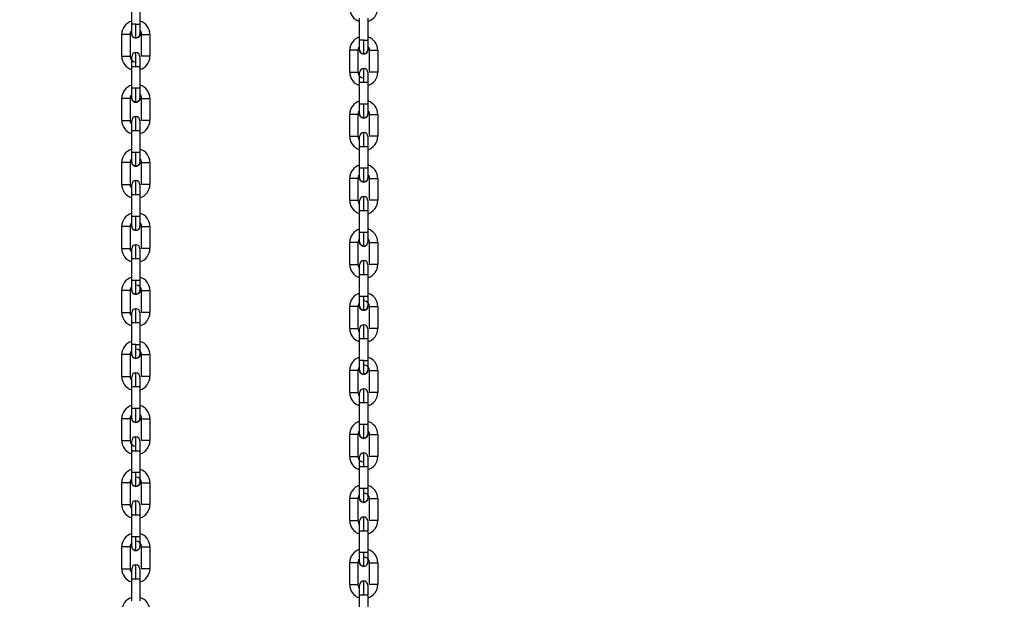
# Model space of a CAD drawing. Header units: inches. Extents: x 170 to 288, y 234 to 248.
# Tile 436 of 480: x 260.244 to 260.869, y 241.704 to 242.072. Entities that reach past the tile are written whole.
import ezdxf

# ---------------------------------------------------------------- set-up
doc = ezdxf.new("R2010")
doc.units = ezdxf.units.IN
doc.header["$LTSCALE"] = 0.25
doc.header["$MEASUREMENT"] = 0
doc.layers.add('ANNOTATIONS', color=1, linetype='Continuous')
doc.layers.add('STANDARD Z GUIDE MOTOR RH', color=7, linetype='Continuous')
doc.styles.add('ARIAL', font='arial.ttf', dxfattribs={"height": 0.09375})
doc.dimstyles.new('STANDARD$0', dxfattribs={"dimtxt": 0.09375, "dimasz": 0.09375, "dimexe": 0.03125, "dimexo": 0.046875, "dimgap": 0.09, "dimtad": 0, "dimtih": 1, "dimtoh": 1, "dimdec": 4, "dimzin": 0, "dimdsep": 46, "dimtxsty": 'ARIAL', "dimcen": 0.09, "dimadec": 0, "dimazin": 0, "dimtfac": 1, "dimtdec": 4, "dimtofl": 0, "dimtmove": 0, "dimatfit": 1, "dimfxl": 1, "dimtolj": 1, "dimtzin": 0, "dimarcsym": 0})

# ---------------------------------------------------------------- blocks, each defined once
blk = doc.blocks.new('*D44')
at = {"layer": 'ANNOTATIONS', "color": 0, "lineweight": -2, "transparency": 16777216}
for p, q in [((259.66628, 244.17528), (261.38122, 244.17528)), ((261.34997, 244.08153), (261.34997, 242.39055)), ((261.34997, 240.2647), (261.34997, 241.95569)), ((260.07253, 240.17095), (261.38122, 240.17095))]:
    blk.add_line(p, q, dxfattribs=at)
at = {"layer": 'ANNOTATIONS', "color": 0, "transparency": 16777216}
for points in [[(261.33434, 244.08153), (261.36559, 244.08153), (261.34997, 244.17528)], [(261.33434, 240.2647), (261.36559, 240.2647), (261.34997, 240.17095)]]:
    blk.add_solid(points, dxfattribs=at)
at = {"layer": 'defpoints', "color": 0, "transparency": 16777216}
for p in [(259.6194, 244.17528), (261.34997, 244.17528), (260.02565, 240.17095)]:
    blk.add_point(p, dxfattribs=at)
at = {"layer": 'ANNOTATIONS', "color": 0, "transparency": 16777216, "insert": (261.34997, 242.17312), "char_height": 0.09375, "attachment_point": 5, "style": 'ARIAL'}
blk.add_mtext('\\A1;OPENING \\PHEIGHT', dxfattribs=at)

msp = doc.modelspace()

# ---------------------------------------------------------------- linework, layer by layer
at = {"layer": 'STANDARD Z GUIDE MOTOR RH'}
for p, q in [((260.31516, 242.0695), (260.31516, 242.08341)), ((260.32041, 242.08341), (260.32041, 242.0695)), ((260.45975, 242.0594), (260.45975, 242.07331)), ((260.465, 242.07331), (260.465, 242.0594)), ((260.31779, 242.0695), (260.31516, 242.0695)), ((260.30886, 242.04917), (260.30886, 242.06308)), ((260.31411, 242.06308), (260.31411, 242.04917)), ((260.32146, 242.04917), (260.32146, 242.06308)), ((260.32671, 242.06308), (260.32671, 242.04917)), ((260.46238, 242.0594), (260.45975, 242.0594)), ((260.32671, 242.04917), (260.32146, 242.04917)), ((260.45345, 242.03907), (260.45345, 242.05298)), ((260.4587, 242.05298), (260.4587, 242.03907)), ((260.46605, 242.03907), (260.46605, 242.05298)), ((260.4713, 242.05298), (260.4713, 242.03907)), ((260.31516, 242.02884), (260.31516, 242.04275)), ((260.31516, 242.04275), (260.31779, 242.04275)), ((260.32041, 242.04275), (260.32041, 242.02884)), ((260.4713, 242.03907), (260.46605, 242.03907)), ((260.32041, 242.02884), (260.31516, 242.02884)), ((260.45975, 242.01873), (260.45975, 242.03265)), ((260.45975, 242.03265), (260.46238, 242.03265)), ((260.465, 242.03265), (260.465, 242.01873)), ((260.30886, 242.00851), (260.30886, 242.02242)), ((260.31411, 242.02242), (260.31411, 242.00851)), ((260.32146, 242.00851), (260.32146, 242.02242)), ((260.32671, 242.02242), (260.32671, 242.00851)), ((260.465, 242.01873), (260.45975, 242.01873)), ((260.45345, 241.9984), (260.45345, 242.01231)), ((260.4587, 242.01231), (260.4587, 241.9984)), ((260.46605, 241.9984), (260.46605, 242.01231)), ((260.4713, 242.01231), (260.4713, 241.9984)), ((260.30886, 242.00851), (260.31411, 242.00851)), ((260.31516, 241.98818), (260.31516, 242.00209)), ((260.31516, 242.00209), (260.31964, 242.00209)), ((260.32041, 242.00209), (260.32041, 241.98818)), ((260.45345, 241.9984), (260.4587, 241.9984)), ((260.45975, 241.97807), (260.45975, 241.99198)), ((260.45975, 241.99198), (260.46423, 241.99198)), ((260.465, 241.99198), (260.465, 241.97807)), ((260.31879, 241.98818), (260.31516, 241.98818)), ((260.30886, 241.96785), (260.30886, 241.98176)), ((260.31411, 241.98176), (260.31411, 241.96785)), ((260.32146, 241.96785), (260.32146, 241.98176)), ((260.32146, 241.98176), (260.32671, 241.98176)), ((260.32671, 241.98176), (260.32671, 241.96785)), ((260.46338, 241.97807), (260.45975, 241.97807)), ((260.31516, 241.96533), (260.31516, 241.9676)), ((260.45345, 241.95774), (260.45345, 241.97165)), ((260.4587, 241.97165), (260.4587, 241.95774)), ((260.46605, 241.95774), (260.46605, 241.97165)), ((260.46605, 241.97165), (260.4713, 241.97165)), ((260.4713, 241.97165), (260.4713, 241.95774)), ((260.31516, 241.94752), (260.31516, 241.96143)), ((260.32041, 241.96143), (260.32041, 241.94752)), ((260.45975, 241.95523), (260.45975, 241.95749)), ((260.32041, 241.94752), (260.31516, 241.94752)), ((260.45975, 241.93741), (260.45975, 241.95132)), ((260.465, 241.95132), (260.465, 241.93741)), ((260.30886, 241.92719), (260.30886, 241.9411)), ((260.31411, 241.9411), (260.30886, 241.9411)), ((260.31411, 241.9411), (260.31411, 241.92719)), ((260.32146, 241.92719), (260.32146, 241.9411)), ((260.32671, 241.9411), (260.32671, 241.92719)), ((260.465, 241.93741), (260.45975, 241.93741)), ((260.45345, 241.91708), (260.45345, 241.93099)), ((260.4587, 241.93099), (260.45345, 241.93099)), ((260.4587, 241.93099), (260.4587, 241.91708)), ((260.46605, 241.91708), (260.46605, 241.93099)), ((260.4713, 241.93099), (260.4713, 241.91708)), ((260.31516, 241.92313), (260.31516, 241.92647)), ((260.31516, 241.90686), (260.31516, 241.92077)), ((260.31516, 241.92077), (260.31879, 241.92077)), ((260.32041, 241.92077), (260.32041, 241.90686)), ((260.45975, 241.91302), (260.45975, 241.91636)), ((260.45975, 241.89675), (260.45975, 241.91066)), ((260.45975, 241.91066), (260.46338, 241.91066)), ((260.465, 241.91066), (260.465, 241.89675)), ((260.31778, 241.90686), (260.31516, 241.90686)), ((260.30886, 241.88653), (260.30886, 241.90044)), ((260.31411, 241.90044), (260.31411, 241.88653)), ((260.32146, 241.88653), (260.32146, 241.90044)), ((260.32671, 241.90044), (260.32671, 241.88653)), ((260.46238, 241.89675), (260.45975, 241.89675)), ((260.45345, 241.87642), (260.45345, 241.89033)), ((260.4587, 241.89033), (260.4587, 241.87642)), ((260.46605, 241.87642), (260.46605, 241.89033)), ((260.4713, 241.89033), (260.4713, 241.87642)), ((260.31516, 241.8662), (260.31516, 241.88011)), ((260.31516, 241.88011), (260.32041, 241.88011)), ((260.32041, 241.88011), (260.32041, 241.8662)), ((260.45975, 241.85609), (260.45975, 241.87)), ((260.45975, 241.87), (260.465, 241.87)), ((260.465, 241.87), (260.465, 241.85609)), ((260.31778, 241.8662), (260.31516, 241.8662)), ((260.30886, 241.84587), (260.30886, 241.85978)), ((260.31411, 241.85978), (260.31411, 241.84587)), ((260.32146, 241.84587), (260.32146, 241.85978)), ((260.32671, 241.85978), (260.32671, 241.84587)), ((260.46237, 241.85609), (260.45975, 241.85609)), ((260.45345, 241.83576), (260.45345, 241.84967)), ((260.4587, 241.84967), (260.4587, 241.83576)), ((260.46605, 241.83576), (260.46605, 241.84967)), ((260.4713, 241.84967), (260.4713, 241.83576)), ((260.32671, 241.84587), (260.32146, 241.84587)), ((260.31516, 241.82553), (260.31516, 241.83945)), ((260.31516, 241.83945), (260.31778, 241.83945)), ((260.32041, 241.83945), (260.32041, 241.82553)), ((260.4713, 241.83576), (260.46605, 241.83576)), ((260.45975, 241.81543), (260.45975, 241.82934)), ((260.45975, 241.82934), (260.46237, 241.82934)), ((260.465, 241.82934), (260.465, 241.81543)), ((260.32041, 241.82553), (260.31516, 241.82553)), ((260.30886, 241.8052), (260.30886, 241.81911)), ((260.31411, 241.81911), (260.31411, 241.8052)), ((260.32146, 241.8052), (260.32146, 241.81911)), ((260.32671, 241.81911), (260.32671, 241.8052)), ((260.465, 241.81543), (260.45975, 241.81543)), ((260.30886, 241.8052), (260.31411, 241.8052)), ((260.45345, 241.7951), (260.45345, 241.80901)), ((260.4587, 241.80901), (260.4587, 241.7951)), ((260.46605, 241.7951), (260.46605, 241.80901)), ((260.4713, 241.80901), (260.4713, 241.7951)), ((260.31516, 241.78487), (260.31516, 241.79878)), ((260.31516, 241.79878), (260.32021, 241.79878)), ((260.32041, 241.79878), (260.32041, 241.78487)), ((260.45345, 241.7951), (260.4587, 241.7951)), ((260.45975, 241.77477), (260.45975, 241.78868)), ((260.45975, 241.78868), (260.4648, 241.78868)), ((260.465, 241.78868), (260.465, 241.77477)), ((260.31879, 241.78487), (260.31516, 241.78487)), ((260.30886, 241.76454), (260.30886, 241.77845)), ((260.31411, 241.77845), (260.31411, 241.76454)), ((260.32146, 241.76454), (260.32146, 241.77845)), ((260.32146, 241.77845), (260.32671, 241.77845)), ((260.32671, 241.77845), (260.3267, 241.76454)), ((260.46338, 241.77477), (260.45975, 241.77477)), ((260.45345, 241.75444), (260.45345, 241.76835)), ((260.4587, 241.76835), (260.4587, 241.75444)), ((260.46605, 241.75444), (260.46605, 241.76835)), ((260.46605, 241.76835), (260.4713, 241.76835)), ((260.4713, 241.76835), (260.4713, 241.75444)), ((260.31516, 241.76203), (260.31516, 241.76429)), ((260.31516, 241.74421), (260.31516, 241.75812)), ((260.31516, 241.75812), (260.32041, 241.75812)), ((260.32041, 241.75812), (260.32041, 241.74421)), ((260.45975, 241.75192), (260.45975, 241.75418)), ((260.45975, 241.7341), (260.45975, 241.74802)), ((260.45975, 241.74802), (260.465, 241.74802)), ((260.465, 241.74802), (260.465, 241.7341)), ((260.32041, 241.74421), (260.31516, 241.74421)), ((260.30886, 241.72388), (260.30886, 241.73779)), ((260.31411, 241.73779), (260.30886, 241.73779)), ((260.31411, 241.73779), (260.31411, 241.72388)), ((260.32145, 241.72388), (260.32145, 241.73779)), ((260.3267, 241.73779), (260.3267, 241.72388)), ((260.465, 241.7341), (260.45975, 241.7341)), ((260.45345, 241.71377), (260.45345, 241.72768)), ((260.4587, 241.72768), (260.45345, 241.72768)), ((260.4587, 241.72768), (260.4587, 241.71377)), ((260.46605, 241.71377), (260.46605, 241.72768)), ((260.4713, 241.72768), (260.4713, 241.71377)), ((260.31516, 241.70355), (260.31516, 241.71746)), ((260.31516, 241.71746), (260.31878, 241.71746)), ((260.3204, 241.71746), (260.3204, 241.70355)), ((260.45975, 241.69344), (260.45975, 241.70735)), ((260.45975, 241.70735), (260.46338, 241.70735)), ((260.465, 241.70735), (260.465, 241.69344))]:
    msp.add_line(p, q, dxfattribs=at)
at = {"layer": 'STANDARD Z GUIDE MOTOR RH', "flags": 128}
for points in [[(260.31516, 242.06334), (260.31516, 242.06437), (260.31516, 242.06514), (260.31516, 242.0683), (260.31516, 242.0695)], [(260.31779, 242.06071), (260.31779, 242.06219), (260.31779, 242.06329), (260.31779, 242.06614), (260.31779, 242.06779), (260.31779, 242.0695)], [(260.32041, 242.0695), (260.32041, 242.0683), (260.32041, 242.06514), (260.32041, 242.06437), (260.32041, 242.06334)], [(260.31411, 242.06308), (260.31391, 242.06308), (260.30886, 242.06308)], [(260.31779, 242.06071), (260.31678, 242.06091), (260.31593, 242.06148), (260.31536, 242.06233), (260.31516, 242.06334)], [(260.32041, 242.06334), (260.32021, 242.06233), (260.31964, 242.06148), (260.31879, 242.06091), (260.31779, 242.06071)], [(260.32146, 242.06308), (260.32308, 242.06308), (260.32409, 242.06308), (260.32671, 242.06308)], [(260.45975, 242.05323), (260.45975, 242.05427), (260.45975, 242.05503), (260.45975, 242.05819), (260.45975, 242.0594)], [(260.46238, 242.0506), (260.46238, 242.05209), (260.46238, 242.05318), (260.46238, 242.05603), (260.46238, 242.05768), (260.46238, 242.0594)], [(260.465, 242.0594), (260.465, 242.05819), (260.465, 242.05503), (260.465, 242.05427), (260.465, 242.05323)], [(260.30886, 242.04917), (260.31249, 242.04917), (260.31334, 242.04917), (260.31411, 242.04917)], [(260.31516, 242.04275), (260.31516, 242.04511), (260.31516, 242.04618), (260.31516, 242.04892)], [(260.31779, 242.04275), (260.31779, 242.04447), (260.31779, 242.04612), (260.31779, 242.04764), (260.31779, 242.05088), (260.31779, 242.05138), (260.31779, 242.05155)], [(260.32041, 242.04892), (260.32041, 242.04618), (260.32041, 242.04511)], [(260.4587, 242.05298), (260.4585, 242.05298), (260.45345, 242.05298)], [(260.46238, 242.0506), (260.46137, 242.0508), (260.46052, 242.05137), (260.45995, 242.05222), (260.45975, 242.05323)], [(260.465, 242.05323), (260.4648, 242.05222), (260.46423, 242.05137), (260.46338, 242.0508), (260.46238, 242.0506)], [(260.46605, 242.05298), (260.46767, 242.05298), (260.46868, 242.05298), (260.4713, 242.05298)], [(260.31779, 242.04275), (260.31879, 242.04275), (260.32041, 242.04275)], [(260.32041, 242.04511), (260.32041, 242.04275)], [(260.46238, 242.03265), (260.46238, 242.03436), (260.46238, 242.03601), (260.46238, 242.03753), (260.46238, 242.04077), (260.46238, 242.04127), (260.46238, 242.04144)], [(260.45345, 242.03907), (260.45708, 242.03907), (260.45793, 242.03907), (260.4587, 242.03907)], [(260.45975, 242.03265), (260.45975, 242.03501), (260.45975, 242.03607), (260.45975, 242.03881)], [(260.465, 242.03881), (260.465, 242.03607)], [(260.465, 242.03607), (260.465, 242.03501)], [(260.465, 242.03501), (260.465, 242.03265)], [(260.31516, 242.02267), (260.31516, 242.02542), (260.31516, 242.02648), (260.31516, 242.02884)], [(260.31779, 242.02005), (260.31779, 242.02022), (260.31779, 242.02072), (260.31779, 242.02396), (260.31779, 242.02548), (260.31779, 242.02713), (260.31779, 242.02884)], [(260.32041, 242.02884), (260.32041, 242.02764), (260.32041, 242.02648), (260.32041, 242.02314), (260.32041, 242.02279), (260.32041, 242.02267)], [(260.46238, 242.03265), (260.46338, 242.03265), (260.465, 242.03265)], [(260.31779, 242.02005), (260.31678, 242.02025), (260.31593, 242.02082), (260.31536, 242.02167), (260.31516, 242.02267)], [(260.32041, 242.02267), (260.32021, 242.02167), (260.31964, 242.02082), (260.31879, 242.02025), (260.31779, 242.02005)], [(260.31411, 242.02242), (260.31149, 242.02242), (260.31048, 242.02242), (260.30886, 242.02242)], [(260.32146, 242.02242), (260.32594, 242.02242), (260.32651, 242.02242), (260.32671, 242.02242)], [(260.45975, 242.01257), (260.45975, 242.01531), (260.45975, 242.01637), (260.45975, 242.01873)], [(260.46238, 242.00994), (260.46238, 242.01011), (260.46238, 242.01061), (260.46238, 242.01385), (260.46238, 242.01537), (260.46238, 242.01702), (260.46238, 242.01873)], [(260.465, 242.01873), (260.465, 242.01753), (260.465, 242.01637), (260.465, 242.01304), (260.465, 242.01269), (260.465, 242.01257)], [(260.31779, 242.00209), (260.31779, 242.00381), (260.31779, 242.00546), (260.31779, 242.00831), (260.31779, 242.0094), (260.31779, 242.01088)], [(260.4587, 242.01231), (260.45608, 242.01231), (260.45507, 242.01231), (260.45345, 242.01231)], [(260.46238, 242.00994), (260.46137, 242.01014), (260.46052, 242.01071), (260.45995, 242.01156), (260.45975, 242.01257)], [(260.465, 242.01257), (260.4648, 242.01156), (260.46423, 242.01071), (260.46338, 242.01014), (260.46238, 242.00994)], [(260.46605, 242.01231), (260.47053, 242.01231), (260.4711, 242.01231), (260.4713, 242.01231)], [(260.31516, 242.00209), (260.31516, 242.00329), (260.31516, 242.00645), (260.31516, 242.00722), (260.31516, 242.00826)], [(260.32041, 242.00826), (260.32041, 242.00779), (260.32041, 242.00722), (260.32041, 242.00445)], [(260.32041, 242.00779), (260.32041, 242.00722)], [(260.32041, 242.00445), (260.32041, 242.00329), (260.32041, 242.00209)], [(260.32671, 242.00851), (260.32509, 242.00851), (260.32409, 242.00851), (260.32146, 242.00851)], [(260.31964, 242.00209), (260.32021, 242.00209), (260.32041, 242.00209)], [(260.45975, 241.99198), (260.45975, 241.99319), (260.45975, 241.99635), (260.45975, 241.99711), (260.45975, 241.99815)], [(260.46238, 241.99198), (260.46238, 241.9937), (260.46238, 241.99535), (260.46238, 241.9982), (260.46238, 241.99929), (260.46238, 242.00078)], [(260.465, 241.99815), (260.465, 241.99768), (260.465, 241.99711), (260.465, 241.99434)], [(260.465, 241.99768), (260.465, 241.99711)], [(260.4713, 241.9984), (260.46968, 241.9984), (260.46868, 241.9984), (260.46605, 241.9984)], [(260.46423, 241.99198), (260.4648, 241.99198), (260.465, 241.99198)], [(260.465, 241.99434), (260.465, 241.99319)], [(260.465, 241.99319), (260.465, 241.99198)], [(260.31516, 241.98201), (260.31516, 241.98382), (260.31516, 241.98475), (260.31516, 241.98698), (260.31516, 241.98818)], [(260.31779, 241.97939), (260.31779, 241.98196), (260.31779, 241.9833), (260.31779, 241.98482), (260.31779, 241.98647), (260.31779, 241.98818)], [(260.32041, 241.98818), (260.31964, 241.98818), (260.31879, 241.98818)], [(260.32041, 241.98818), (260.32041, 241.98475), (260.32041, 241.98382), (260.32041, 241.98201)], [(260.31411, 241.98176), (260.31391, 241.98176), (260.31334, 241.98176), (260.30886, 241.98176)], [(260.31779, 241.97939), (260.31678, 241.97959), (260.31593, 241.98016), (260.31536, 241.98101), (260.31516, 241.98201)], [(260.32041, 241.98201), (260.32021, 241.98101), (260.31964, 241.98016), (260.31879, 241.97959), (260.31779, 241.97939)], [(260.45975, 241.97191), (260.45975, 241.97371), (260.45975, 241.97465), (260.45975, 241.97687), (260.45975, 241.97807)], [(260.46238, 241.96928), (260.46238, 241.97186), (260.46238, 241.97319), (260.46238, 241.97471), (260.46238, 241.97636), (260.46238, 241.97807)], [(260.465, 241.97807), (260.46423, 241.97807), (260.46338, 241.97807)], [(260.465, 241.97807), (260.465, 241.97465), (260.465, 241.97371), (260.465, 241.97191)], [(260.30886, 241.96785), (260.31149, 241.96785), (260.31249, 241.96785), (260.31411, 241.96785)], [(260.31778, 241.96143), (260.31778, 241.96315), (260.31778, 241.96479), (260.31778, 241.96631), (260.31778, 241.96765), (260.31778, 241.97022)], [(260.32041, 241.9676), (260.32041, 241.96579), (260.32041, 241.96486), (260.32041, 241.96263), (260.32041, 241.96143)], [(260.32671, 241.96785), (260.32651, 241.96785), (260.32146, 241.96785)], [(260.4587, 241.97165), (260.4585, 241.97165), (260.45793, 241.97165), (260.45345, 241.97165)], [(260.46238, 241.96928), (260.46137, 241.96948), (260.46052, 241.97005), (260.45995, 241.9709), (260.45975, 241.97191)], [(260.465, 241.97191), (260.4648, 241.9709), (260.46423, 241.97005), (260.46338, 241.96948), (260.46238, 241.96928)], [(260.31516, 241.96143), (260.31516, 241.96486), (260.31516, 241.96579)], [(260.31516, 241.96143), (260.31536, 241.96143), (260.31593, 241.96143), (260.31678, 241.96143), (260.32041, 241.96143)], [(260.46238, 241.95132), (260.46238, 241.95304), (260.46238, 241.95469), (260.46238, 241.95621), (260.46238, 241.95754), (260.46238, 241.96012)], [(260.45345, 241.95774), (260.45608, 241.95774), (260.45708, 241.95774), (260.4587, 241.95774)], [(260.45975, 241.95132), (260.45975, 241.95475), (260.45975, 241.95568)], [(260.465, 241.95749), (260.465, 241.95568), (260.465, 241.95475), (260.465, 241.95253)], [(260.4713, 241.95774), (260.4711, 241.95774), (260.46605, 241.95774)], [(260.31516, 241.94135), (260.31516, 241.94182), (260.31516, 241.94239), (260.31516, 241.94516), (260.31516, 241.94632), (260.31516, 241.94752)], [(260.31778, 241.93873), (260.31778, 241.94021), (260.31778, 241.9413), (260.31778, 241.94263), (260.31778, 241.94415), (260.31778, 241.94752)], [(260.32041, 241.94752), (260.32041, 241.94632), (260.32041, 241.94516), (260.32041, 241.94316), (260.32041, 241.94239), (260.32041, 241.94135)], [(260.45975, 241.95132), (260.45995, 241.95132), (260.46052, 241.95132), (260.46137, 241.95132), (260.465, 241.95132)], [(260.465, 241.95253), (260.465, 241.95132)], [(260.31778, 241.93873), (260.31678, 241.93893), (260.31593, 241.9395), (260.31536, 241.94035), (260.31516, 241.94135)], [(260.32146, 241.9411), (260.32408, 241.9411), (260.32509, 241.9411), (260.32671, 241.9411)], [(260.45975, 241.93124), (260.45975, 241.93171), (260.45975, 241.93228), (260.45975, 241.93505), (260.45975, 241.93621), (260.45975, 241.93741)], [(260.46238, 241.92862), (260.46238, 241.9301), (260.46238, 241.93119), (260.46238, 241.93253), (260.46238, 241.93405), (260.46238, 241.93741)], [(260.465, 241.93741), (260.465, 241.93621), (260.465, 241.93505), (260.465, 241.93305), (260.465, 241.93228), (260.465, 241.93124)], [(260.31778, 241.92077), (260.31778, 241.92248), (260.31778, 241.92413), (260.31778, 241.92565), (260.31778, 241.92808), (260.31778, 241.92889), (260.31778, 241.92956)], [(260.46238, 241.92862), (260.46137, 241.92882), (260.46052, 241.92939), (260.45995, 241.93024), (260.45975, 241.93124)], [(260.46605, 241.93099), (260.46868, 241.93099), (260.46968, 241.93099), (260.4713, 241.93099)], [(260.30886, 241.92719), (260.31391, 241.92719), (260.31411, 241.92719)], [(260.31516, 241.92647), (260.31516, 241.92682), (260.31516, 241.92694)], [(260.31516, 241.92647), (260.31516, 241.92682)], [(260.31516, 241.92077), (260.31516, 241.92197), (260.31516, 241.92313)], [(260.32041, 241.92694), (260.32041, 241.92419)], [(260.32041, 241.92419), (260.32041, 241.92313), (260.32041, 241.92077)], [(260.32671, 241.92719), (260.32408, 241.92719), (260.32308, 241.92719), (260.32166, 241.92719), (260.32146, 241.92719)], [(260.31879, 241.92077), (260.31964, 241.92077), (260.32041, 241.92077)], [(260.45345, 241.91708), (260.4585, 241.91708), (260.4587, 241.91708)], [(260.45975, 241.91636), (260.45975, 241.91671), (260.45975, 241.91683)], [(260.45975, 241.91636), (260.45975, 241.91671)], [(260.46238, 241.91066), (260.46238, 241.91238), (260.46238, 241.91403), (260.46238, 241.91555), (260.46238, 241.91797), (260.46238, 241.91878), (260.46238, 241.91945)], [(260.465, 241.91683), (260.465, 241.91409)], [(260.4713, 241.91708), (260.46867, 241.91708), (260.46767, 241.91708), (260.46625, 241.91708), (260.46605, 241.91708)], [(260.45975, 241.91066), (260.45975, 241.91186), (260.45975, 241.91302)], [(260.46338, 241.91066), (260.46423, 241.91066), (260.465, 241.91066)], [(260.465, 241.91409), (260.465, 241.91302), (260.465, 241.91066)], [(260.31516, 241.90069), (260.31516, 241.90343), (260.31516, 241.9045), (260.31516, 241.90686)], [(260.31778, 241.89806), (260.31778, 241.89823), (260.31778, 241.90064), (260.31778, 241.90197), (260.31778, 241.90514), (260.31778, 241.90686)], [(260.32041, 241.90686), (260.31879, 241.90686), (260.31778, 241.90686)], [(260.32041, 241.90686), (260.32041, 241.9045), (260.32041, 241.90343), (260.32041, 241.90069)], [(260.31411, 241.90044), (260.31334, 241.90044), (260.31249, 241.90044), (260.30886, 241.90044)], [(260.31778, 241.89806), (260.31678, 241.89826), (260.31593, 241.89883), (260.31536, 241.89969), (260.31516, 241.90069)], [(260.32041, 241.90069), (260.32021, 241.89969), (260.31964, 241.89883), (260.31879, 241.89826), (260.31778, 241.89806)], [(260.32146, 241.90044), (260.32651, 241.90044), (260.32671, 241.90044)], [(260.45975, 241.89058), (260.45975, 241.89332), (260.45975, 241.89439), (260.45975, 241.89675)], [(260.46238, 241.88796), (260.46238, 241.88813), (260.46238, 241.89053), (260.46238, 241.89187), (260.46238, 241.89504), (260.46238, 241.89675)], [(260.465, 241.89675), (260.46338, 241.89675), (260.46238, 241.89675)], [(260.465, 241.89675), (260.465, 241.89439), (260.465, 241.89332), (260.465, 241.89058)], [(260.30886, 241.88653), (260.31048, 241.88653), (260.31148, 241.88653), (260.31411, 241.88653)], [(260.31516, 241.88011), (260.31516, 241.88131), (260.31516, 241.88353), (260.31516, 241.88447), (260.31516, 241.88627)], [(260.31778, 241.88011), (260.31778, 241.88182), (260.31778, 241.88347), (260.31778, 241.88632), (260.31778, 241.88742), (260.31778, 241.8889)], [(260.32041, 241.88627), (260.32041, 241.88524), (260.32041, 241.88447), (260.32041, 241.88131), (260.32041, 241.88011)], [(260.32041, 241.88524), (260.32041, 241.88447)], [(260.32671, 241.88653), (260.32594, 241.88653), (260.32509, 241.88653), (260.32146, 241.88653)], [(260.4587, 241.89033), (260.45793, 241.89033), (260.45708, 241.89033), (260.45345, 241.89033)], [(260.46238, 241.88796), (260.46137, 241.88816), (260.46052, 241.88873), (260.45995, 241.88958), (260.45975, 241.89058)], [(260.465, 241.89058), (260.4648, 241.88958), (260.46423, 241.88873), (260.46338, 241.88816), (260.46238, 241.88796)], [(260.46605, 241.89033), (260.4711, 241.89033), (260.4713, 241.89033)], [(260.32041, 241.88131), (260.32041, 241.88011)], [(260.46237, 241.87), (260.46237, 241.87172), (260.46237, 241.87336), (260.46237, 241.87622), (260.46237, 241.87731), (260.46237, 241.87879)], [(260.45345, 241.87642), (260.45507, 241.87642), (260.45608, 241.87642), (260.4587, 241.87642)], [(260.45975, 241.87), (260.45975, 241.8712), (260.45975, 241.87343), (260.45975, 241.87436), (260.45975, 241.87617)], [(260.465, 241.87617), (260.465, 241.87513), (260.465, 241.87436)], [(260.465, 241.87513), (260.465, 241.87436), (260.465, 241.8712), (260.465, 241.87)], [(260.4713, 241.87642), (260.47053, 241.87642), (260.46968, 241.87642), (260.46605, 241.87642)], [(260.465, 241.8712), (260.465, 241.87)], [(260.31516, 241.86003), (260.31516, 241.86107), (260.31516, 241.86183), (260.31516, 241.86499), (260.31516, 241.8662)], [(260.31778, 241.8574), (260.31778, 241.85889), (260.31778, 241.85998), (260.31778, 241.86283), (260.31778, 241.86448), (260.31778, 241.8662)], [(260.32041, 241.8662), (260.32041, 241.86499), (260.32041, 241.86277), (260.32041, 241.86183), (260.32041, 241.86003)], [(260.31411, 241.85978), (260.31391, 241.85978), (260.30886, 241.85978)], [(260.31778, 241.8574), (260.31678, 241.8576), (260.31593, 241.85817), (260.31536, 241.85902), (260.31516, 241.86003)], [(260.32041, 241.86003), (260.32021, 241.85902), (260.31964, 241.85817), (260.31879, 241.8576), (260.31778, 241.8574)], [(260.32146, 241.85978), (260.32308, 241.85978), (260.32408, 241.85978), (260.32671, 241.85978)], [(260.45975, 241.84992), (260.45975, 241.85096), (260.45975, 241.85173), (260.45975, 241.85489), (260.45975, 241.85609)], [(260.46237, 241.8473), (260.46237, 241.84878), (260.46237, 241.84987), (260.46237, 241.85272), (260.46237, 241.85437), (260.46237, 241.85609)], [(260.465, 241.85609), (260.465, 241.85489), (260.465, 241.85266), (260.465, 241.85173), (260.465, 241.84992)], [(260.31778, 241.83945), (260.31778, 241.84116), (260.31778, 241.84433), (260.31778, 241.84566), (260.31778, 241.84824)], [(260.4587, 241.84967), (260.4585, 241.84967), (260.45345, 241.84967)], [(260.46237, 241.8473), (260.46137, 241.8475), (260.46052, 241.84807), (260.45995, 241.84892), (260.45975, 241.84992)], [(260.465, 241.84992), (260.4648, 241.84892), (260.46423, 241.84807), (260.46338, 241.8475), (260.46237, 241.8473)], [(260.46605, 241.84967), (260.46767, 241.84967), (260.46867, 241.84967), (260.4713, 241.84967)], [(260.30886, 241.84587), (260.31334, 241.84587), (260.31391, 241.84587), (260.31411, 241.84587)], [(260.31516, 241.84287), (260.31516, 241.84561)], [(260.31516, 241.83945), (260.31516, 241.84181), (260.31516, 241.84287)], [(260.32041, 241.84561), (260.32041, 241.84287)], [(260.32041, 241.84287), (260.32041, 241.84181), (260.32041, 241.83945)], [(260.31778, 241.83945), (260.31879, 241.83945), (260.32041, 241.83945)], [(260.45345, 241.83576), (260.45793, 241.83576), (260.4585, 241.83576), (260.4587, 241.83576)], [(260.45975, 241.8317), (260.45975, 241.83277), (260.45975, 241.83551)], [(260.46237, 241.82934), (260.46237, 241.83105), (260.46237, 241.83422), (260.46237, 241.83556), (260.46237, 241.83813)], [(260.465, 241.83551), (260.465, 241.83277)], [(260.45975, 241.82934), (260.45975, 241.8317)], [(260.46237, 241.82934), (260.46338, 241.82934), (260.465, 241.82934)], [(260.465, 241.83276), (260.465, 241.8317)], [(260.465, 241.8317), (260.465, 241.82934)], [(260.31516, 241.81937), (260.31516, 241.82211), (260.31516, 241.82317), (260.31516, 241.82553)], [(260.31778, 241.81674), (260.31778, 241.81741), (260.31778, 241.81822), (260.31778, 241.82065), (260.31778, 241.82217), (260.31778, 241.82382), (260.31778, 241.82553)], [(260.32041, 241.82553), (260.32041, 241.82433), (260.32041, 241.82317), (260.32041, 241.82041), (260.32041, 241.81984), (260.32041, 241.81937)], [(260.31411, 241.81911), (260.31148, 241.81911), (260.31048, 241.81911), (260.30886, 241.81911)], [(260.31778, 241.81674), (260.31678, 241.81694), (260.31593, 241.81751), (260.31536, 241.81836), (260.31516, 241.81937)], [(260.32041, 241.81937), (260.32021, 241.81836), (260.31964, 241.81751), (260.31879, 241.81694), (260.31778, 241.81674)], [(260.32146, 241.81911), (260.32594, 241.81911), (260.32651, 241.81911), (260.32671, 241.81911)], [(260.45975, 241.80926), (260.45975, 241.812), (260.45975, 241.81307), (260.45975, 241.81543)], [(260.46237, 241.80663), (260.46237, 241.8073), (260.46237, 241.80812), (260.46237, 241.81054), (260.46237, 241.81206), (260.46237, 241.81371), (260.46237, 241.81543)], [(260.465, 241.81543), (260.465, 241.81422), (260.465, 241.81307), (260.465, 241.8103), (260.465, 241.80973), (260.465, 241.80926)], [(260.31516, 241.80391), (260.31516, 241.80448), (260.31516, 241.80495)], [(260.31516, 241.79878), (260.31516, 241.79999), (260.31516, 241.80114), (260.31516, 241.80391), (260.31516, 241.80448)], [(260.31778, 241.79878), (260.31778, 241.80215), (260.31778, 241.80367), (260.31778, 241.80609), (260.31778, 241.80691), (260.31778, 241.80758)], [(260.32041, 241.80495), (260.32041, 241.80483), (260.32041, 241.80448)], [(260.32041, 241.80448), (260.32041, 241.80114)], [(260.32671, 241.8052), (260.32509, 241.8052), (260.32408, 241.8052), (260.32146, 241.8052)], [(260.4587, 241.80901), (260.45607, 241.80901), (260.45507, 241.80901), (260.45345, 241.80901)], [(260.46237, 241.80663), (260.46137, 241.80683), (260.46052, 241.8074), (260.45995, 241.80826), (260.45975, 241.80926)], [(260.465, 241.80926), (260.4648, 241.80826), (260.46423, 241.8074), (260.46338, 241.80683), (260.46237, 241.80663)], [(260.46605, 241.80901), (260.47053, 241.80901), (260.4711, 241.80901), (260.4713, 241.80901)], [(260.32021, 241.79878), (260.32041, 241.79878)], [(260.32041, 241.80114), (260.32041, 241.79999), (260.32041, 241.79878)], [(260.45975, 241.79381), (260.45975, 241.79438), (260.45975, 241.79484)], [(260.45975, 241.78868), (260.45975, 241.78988), (260.45975, 241.79104), (260.45975, 241.79381), (260.45975, 241.79438)], [(260.46237, 241.78868), (260.46237, 241.79204), (260.46237, 241.79356), (260.46237, 241.79599), (260.46237, 241.7968), (260.46237, 241.79747)], [(260.465, 241.79484), (260.465, 241.79473), (260.465, 241.79438)], [(260.465, 241.79438), (260.465, 241.79104), (260.465, 241.78988)], [(260.4713, 241.7951), (260.46968, 241.7951), (260.46867, 241.7951), (260.46605, 241.7951)], [(260.4648, 241.78868), (260.465, 241.78868)], [(260.465, 241.78988), (260.465, 241.78868)], [(260.31516, 241.77871), (260.31516, 241.78051), (260.31516, 241.78145), (260.31516, 241.78367), (260.31516, 241.78487)], [(260.31778, 241.77608), (260.31778, 241.77866), (260.31778, 241.77999), (260.31778, 241.78316), (260.31778, 241.78487)], [(260.32041, 241.78487), (260.31964, 241.78487), (260.31879, 241.78487)], [(260.32041, 241.78487), (260.32041, 241.78251), (260.32041, 241.78145), (260.32041, 241.77871)], [(260.31411, 241.77845), (260.31391, 241.77845), (260.31334, 241.77845), (260.30886, 241.77845)], [(260.31778, 241.77608), (260.31678, 241.77628), (260.31593, 241.77685), (260.31536, 241.7777), (260.31516, 241.77871)], [(260.32041, 241.77871), (260.32021, 241.7777), (260.31964, 241.77685), (260.31879, 241.77628), (260.31778, 241.77608)], [(260.45975, 241.7686), (260.45975, 241.7704), (260.45975, 241.77134), (260.45975, 241.77356), (260.45975, 241.77477)], [(260.46237, 241.76597), (260.46237, 241.76855), (260.46237, 241.76988), (260.46237, 241.77305), (260.46237, 241.77477)], [(260.465, 241.77477), (260.46423, 241.77477), (260.46338, 241.77477)], [(260.465, 241.77477), (260.465, 241.77241), (260.465, 241.77134), (260.465, 241.7686)], [(260.31778, 241.75812), (260.31778, 241.75984), (260.31778, 241.76149), (260.31778, 241.76301), (260.31778, 241.76434), (260.31778, 241.76692)], [(260.4587, 241.76835), (260.4585, 241.76835), (260.45793, 241.76835), (260.45345, 241.76835)], [(260.46237, 241.76597), (260.46137, 241.76617), (260.46052, 241.76674), (260.45995, 241.76759), (260.45975, 241.7686)], [(260.465, 241.7686), (260.4648, 241.76759), (260.46423, 241.76674), (260.46338, 241.76617), (260.46237, 241.76597)], [(260.30886, 241.76454), (260.31249, 241.76454), (260.31334, 241.76454), (260.31411, 241.76454)], [(260.31516, 241.75812), (260.31516, 241.76155), (260.31516, 241.76248)], [(260.32041, 241.76429), (260.32041, 241.76248), (260.32041, 241.76155), (260.32041, 241.75933), (260.32041, 241.75812)], [(260.3267, 241.76454), (260.32651, 241.76454), (260.32146, 241.76454)], [(260.45345, 241.75444), (260.45708, 241.75444), (260.45793, 241.75444), (260.4587, 241.75444)], [(260.46237, 241.74802), (260.46237, 241.74973), (260.46237, 241.75138), (260.46237, 241.7529), (260.46237, 241.75423), (260.46237, 241.75681)], [(260.465, 241.75418), (260.465, 241.75238), (260.465, 241.75144), (260.465, 241.74922), (260.465, 241.74802)], [(260.4713, 241.75444), (260.4711, 241.75444), (260.46605, 241.75444)], [(260.45975, 241.74802), (260.45975, 241.75144), (260.45975, 241.75238)], [(260.31516, 241.73804), (260.31516, 241.73851), (260.31516, 241.73908), (260.31516, 241.74185), (260.31516, 241.74301), (260.31516, 241.74421)], [(260.31778, 241.73542), (260.31778, 241.7369), (260.31778, 241.73799), (260.31778, 241.74085), (260.31778, 241.7425), (260.31778, 241.74421)], [(260.32041, 241.74421), (260.32041, 241.74301), (260.32041, 241.73985), (260.32041, 241.73908), (260.32041, 241.73804)], [(260.31778, 241.73542), (260.31678, 241.73562), (260.31592, 241.73619), (260.31536, 241.73704), (260.31516, 241.73804)], [(260.32145, 241.73779), (260.32508, 241.73779), (260.32594, 241.73779), (260.3267, 241.73779)], [(260.45975, 241.72794), (260.45975, 241.72841), (260.45975, 241.72898), (260.45975, 241.73174), (260.45975, 241.7329), (260.45975, 241.7341)], [(260.46237, 241.72531), (260.46237, 241.72679), (260.46237, 241.72789), (260.46237, 241.73074), (260.46237, 241.73239), (260.46237, 241.7341)], [(260.465, 241.7341), (260.465, 241.7329), (260.465, 241.72974), (260.465, 241.72898), (260.465, 241.72794)], [(260.30886, 241.72388), (260.31391, 241.72388), (260.31411, 241.72388)], [(260.31516, 241.72351), (260.31516, 241.72363)], [(260.31516, 241.71746), (260.31516, 241.71866), (260.31516, 241.71982), (260.31516, 241.72351)], [(260.31778, 241.71746), (260.31778, 241.71918), (260.31778, 241.72083), (260.31778, 241.72235), (260.31778, 241.72558), (260.31778, 241.72608), (260.31778, 241.72625)], [(260.3204, 241.72363), (260.3204, 241.72089), (260.3204, 241.71982), (260.3204, 241.71746)], [(260.3267, 241.72388), (260.32408, 241.72388), (260.32307, 241.72388), (260.32145, 241.72388)], [(260.46237, 241.72531), (260.46137, 241.72551), (260.46052, 241.72608), (260.45995, 241.72693), (260.45975, 241.72794)], [(260.46605, 241.72768), (260.46968, 241.72768), (260.47053, 241.72768), (260.4713, 241.72768)], [(260.31878, 241.71746), (260.31964, 241.71746), (260.3204, 241.71746)], [(260.45345, 241.71377), (260.4585, 241.71377), (260.4587, 241.71377)], [(260.45975, 241.7134), (260.45975, 241.71352)], [(260.45975, 241.70735), (260.45975, 241.70856), (260.45975, 241.70971), (260.45975, 241.7134)], [(260.46237, 241.70735), (260.46237, 241.70907), (260.46237, 241.71072), (260.46237, 241.71224), (260.46237, 241.71548), (260.46237, 241.71598), (260.46237, 241.71615)], [(260.465, 241.71352), (260.465, 241.71078)], [(260.465, 241.71078), (260.465, 241.70971), (260.465, 241.70735)], [(260.4713, 241.71377), (260.46867, 241.71377), (260.46767, 241.71377), (260.46605, 241.71377)], [(260.46338, 241.70735), (260.46423, 241.70735), (260.465, 241.70735)]]:
    msp.add_lwpolyline(points, dxfattribs=at)
at = {"layer": 'STANDARD Z GUIDE MOTOR RH'}
for centre, radius, start, end in [((260.46225, 242.07973), 0.00879, 179.99883, 253.52472), ((260.46251, 242.07973), 0.00879, 286.47294, 359.99883), ((260.31766, 242.06308), 0.00879, 106.4727, 179.99859), ((260.31911, 242.16968), 0.10019, 269.24603, 270.74714), ((260.31792, 242.06308), 0.00879, 359.99883, 73.52472), ((260.31766, 242.06308), 0.00354, 134.72409, 179.99883), ((260.31779, 242.06334), 0.00262, 179.99883, 359.99884), ((260.31792, 242.06308), 0.00354, 359.99883, 45.27424), ((260.46225, 242.05298), 0.00879, 106.4727, 179.99859), ((260.46251, 242.05298), 0.00879, 359.99883, 73.52472), ((260.46225, 242.05298), 0.00354, 134.72409, 179.99883), ((260.4637, 242.15957), 0.10019, 269.24603, 270.74714), ((260.46251, 242.05298), 0.00354, 359.99883, 45.27424), ((260.31766, 242.04917), 0.00879, 179.99883, 253.52472), ((260.31766, 242.04917), 0.00354, 179.99883, 269.99883), ((260.31779, 242.04892), 0.00262, 359.97985, 179.97983), ((260.31792, 242.04917), 0.00879, 286.47294, 359.99883), ((260.46238, 242.05323), 0.00262, 179.99883, 359.99884), ((260.46238, 242.03881), 0.00262, 359.97985, 179.97983), ((260.46225, 242.03907), 0.00879, 179.99883, 253.52472), ((260.46225, 242.03907), 0.00354, 179.99883, 269.99883), ((260.46251, 242.03907), 0.00879, 286.47294, 359.99883), ((260.31766, 242.02242), 0.00879, 106.4727, 179.99859), ((260.31792, 242.02242), 0.00879, 359.99883, 73.52472), ((260.31766, 242.02242), 0.00354, 134.72374, 179.99883), ((260.31779, 242.02267), 0.00262, 179.99883, 359.99884), ((260.31792, 242.02242), 0.00354, 359.99883, 45.27428), ((260.46225, 242.01231), 0.00879, 106.4727, 179.99859), ((260.46251, 242.01231), 0.00879, 359.99883, 73.52472), ((260.31779, 242.00826), 0.00262, 359.97985, 179.97983), ((260.46225, 242.01231), 0.00354, 134.72374, 179.99883), ((260.46238, 242.01257), 0.00262, 179.99883, 359.99884), ((260.46251, 242.01231), 0.00354, 359.99883, 45.27428), ((260.31765, 242.00851), 0.00879, 179.99883, 253.52472), ((260.31765, 242.00851), 0.00354, 179.99883, 225.27376), ((260.31792, 242.00851), 0.00879, 286.47294, 359.99883), ((260.46225, 241.9984), 0.00879, 179.99883, 253.52472), ((260.46225, 241.9984), 0.00354, 179.99883, 225.27376), ((260.46238, 241.99815), 0.00262, 359.97985, 179.97983), ((260.46251, 241.9984), 0.00879, 286.47294, 359.99883), ((260.31765, 241.98176), 0.00879, 106.4727, 179.99859), ((260.31792, 241.98176), 0.00879, 359.99883, 73.52472), ((260.31765, 241.98176), 0.00354, 134.72374, 179.99883), ((260.31779, 241.98201), 0.00262, 179.99883, 359.99884), ((260.31792, 241.98176), 0.00354, 359.99883, 45.2743), ((260.46225, 241.97165), 0.00879, 106.4727, 179.99859), ((260.46251, 241.97165), 0.00879, 359.99883, 73.52472), ((260.46225, 241.97165), 0.00354, 134.72374, 179.99883), ((260.46251, 241.97165), 0.00354, 359.99883, 45.2743), ((260.31765, 241.96785), 0.00879, 179.99883, 253.52472), ((260.31765, 241.96785), 0.00354, 179.99883, 225.27429), ((260.31778, 241.9676), 0.00262, 359.97985, 179.97983), ((260.31792, 241.96785), 0.00879, 286.47294, 359.99883), ((260.46238, 241.97191), 0.00262, 179.99883, 359.99884), ((260.46238, 241.95749), 0.00262, 359.97985, 179.97983), ((260.46225, 241.95774), 0.00879, 179.99883, 253.52472), ((260.46225, 241.95774), 0.00354, 179.99883, 225.27429), ((260.46251, 241.95774), 0.00879, 286.47294, 359.99883), ((260.31765, 241.9411), 0.00879, 106.4727, 179.99859), ((260.31792, 241.9411), 0.00879, 359.99883, 73.52472), ((260.31765, 241.9411), 0.00354, 134.72374, 179.99883), ((260.31778, 241.94135), 0.00262, 179.99883, 359.99941), ((260.31792, 241.9411), 0.00354, 359.99883, 45.27425), ((260.46224, 241.93099), 0.00879, 106.4727, 179.99859), ((260.46251, 241.93099), 0.00879, 359.99883, 73.52472), ((260.31778, 241.92694), 0.00262, 359.97985, 179.97983), ((260.46224, 241.93099), 0.00354, 134.72374, 179.99883), ((260.46238, 241.93124), 0.00262, 179.99883, 359.99941), ((260.46251, 241.93099), 0.00354, 359.99883, 45.27425), ((260.31765, 241.92719), 0.00879, 179.99883, 253.52472), ((260.31765, 241.92719), 0.00354, 179.99883, 225.27358), ((260.31792, 241.92719), 0.00879, 286.47294, 359.99883), ((260.46224, 241.91708), 0.00879, 179.99883, 253.52472), ((260.46224, 241.91708), 0.00354, 179.99883, 225.27358), ((260.46238, 241.91683), 0.00262, 359.97985, 179.97983), ((260.46251, 241.91708), 0.00879, 286.47294, 359.99883), ((260.31765, 241.90044), 0.00879, 106.4727, 179.99859), ((260.31791, 241.90044), 0.00354, 359.99883, 89.99883), ((260.31791, 241.90044), 0.00879, 359.99883, 73.52472), ((260.31765, 241.90044), 0.00354, 134.72374, 179.99883), ((260.31778, 241.90069), 0.00262, 179.99883, 359.99884), ((260.46224, 241.89033), 0.00879, 106.4727, 179.99859), ((260.46251, 241.89033), 0.00879, 359.99883, 73.52472), ((260.46224, 241.89033), 0.00354, 134.72374, 179.99883), ((260.46251, 241.89033), 0.00354, 359.99883, 89.99883), ((260.31765, 241.88653), 0.00879, 179.99883, 253.52472), ((260.31765, 241.88653), 0.00354, 179.99883, 225.27357), ((260.31778, 241.88627), 0.00262, 359.97985, 179.97983), ((260.31791, 241.88653), 0.00879, 286.47294, 359.99883), ((260.46238, 241.89058), 0.00262, 179.99883, 359.99884), ((260.46237, 241.87617), 0.00262, 359.97985, 179.97983), ((260.46224, 241.87642), 0.00879, 179.99883, 253.52472), ((260.46224, 241.87642), 0.00354, 179.99883, 225.27357), ((260.46251, 241.87642), 0.00879, 286.47294, 359.99883), ((260.31765, 241.85978), 0.00879, 106.4727, 179.99859), ((260.31791, 241.85978), 0.00879, 359.99883, 73.52472), ((260.31765, 241.85978), 0.00354, 134.72407, 179.99883), ((260.3191, 241.96637), 0.10019, 269.24603, 270.74714), ((260.31791, 241.85978), 0.00354, 359.99883, 89.99883), ((260.31778, 241.86003), 0.00262, 179.99883, 359.99884), ((260.46224, 241.84967), 0.00879, 106.4727, 179.99859), ((260.46369, 241.95627), 0.10019, 269.24603, 270.74714), ((260.46251, 241.84967), 0.00879, 359.99883, 73.52472), ((260.31778, 241.84561), 0.00262, 359.97985, 179.97983), ((260.46224, 241.84967), 0.00354, 134.72407, 179.99883), ((260.46237, 241.84992), 0.00262, 179.99883, 359.99884), ((260.46251, 241.84967), 0.00354, 359.99883, 89.99883), ((260.31765, 241.84587), 0.00879, 179.99883, 253.52472), ((260.31765, 241.84587), 0.00354, 179.99883, 225.27365), ((260.31791, 241.84587), 0.00879, 286.47294, 359.99883), ((260.46224, 241.83576), 0.00879, 179.99883, 253.52472), ((260.46224, 241.83576), 0.00354, 179.99883, 225.27365), ((260.46237, 241.83551), 0.00262, 359.97985, 179.97983), ((260.46251, 241.83576), 0.00879, 286.47294, 359.99883), ((260.31765, 241.81911), 0.00879, 106.4727, 179.99859), ((260.31791, 241.81911), 0.00879, 359.99883, 73.52472), ((260.31765, 241.81911), 0.00354, 134.72408, 179.99883), ((260.31778, 241.81937), 0.00262, 179.99883, 359.99884), ((260.31791, 241.81911), 0.00354, 359.99883, 45.27418), ((260.46224, 241.80901), 0.00879, 106.4727, 179.99859), ((260.4625, 241.80901), 0.00879, 359.99883, 73.52472), ((260.46224, 241.80901), 0.00354, 134.72408, 179.99883), ((260.4625, 241.80901), 0.00354, 359.99883, 45.27418), ((260.31765, 241.8052), 0.00879, 179.99883, 253.52472), ((260.31765, 241.8052), 0.00354, 179.99883, 269.99883), ((260.31778, 241.80495), 0.00262, 359.97985, 179.97983), ((260.31791, 241.8052), 0.00879, 286.47294, 359.99883), ((260.46237, 241.80926), 0.00262, 179.99883, 359.99884), ((260.46224, 241.7951), 0.00879, 179.99883, 253.52472), ((260.46224, 241.7951), 0.00354, 179.99883, 269.99883), ((260.46237, 241.79484), 0.00262, 359.97985, 179.97983), ((260.4625, 241.7951), 0.00879, 286.47294, 359.99883), ((260.31765, 241.77845), 0.00879, 106.4727, 179.99859), ((260.31791, 241.77845), 0.00879, 359.99883, 73.52472), ((260.31765, 241.77845), 0.00354, 134.72374, 179.99883), ((260.31791, 241.77845), 0.00354, 359.99883, 89.99883), ((260.31778, 241.77871), 0.00262, 179.99883, 359.99884), ((260.46224, 241.76835), 0.00879, 106.4727, 179.99859), ((260.4625, 241.76835), 0.00879, 359.99883, 73.52472), ((260.31778, 241.76429), 0.00262, 359.97985, 179.97983), ((260.46224, 241.76835), 0.00354, 134.72374, 179.99883), ((260.46237, 241.7686), 0.00262, 179.99883, 359.99884), ((260.4625, 241.76835), 0.00354, 359.99883, 89.99883), ((260.31765, 241.76454), 0.00879, 179.99883, 253.52472), ((260.31765, 241.76454), 0.00354, 179.99883, 225.27432), ((260.31791, 241.76454), 0.00879, 286.47294, 359.99883), ((260.46224, 241.75444), 0.00879, 179.99883, 253.52472), ((260.46224, 241.75444), 0.00354, 179.99883, 225.27432), ((260.46237, 241.75418), 0.00262, 359.97985, 179.97983), ((260.4625, 241.75444), 0.00879, 286.47294, 359.99883), ((260.31765, 241.73779), 0.00879, 106.4727, 179.99859), ((260.31791, 241.73779), 0.00879, 359.99883, 73.52472), ((260.31765, 241.73779), 0.00354, 134.72374, 179.99883), ((260.31778, 241.73804), 0.00262, 179.99883, 359.99941), ((260.31791, 241.73779), 0.00354, 359.99883, 89.99883), ((260.46224, 241.72768), 0.00879, 106.4727, 179.99859), ((260.4625, 241.72768), 0.00879, 359.99883, 73.52472), ((260.46224, 241.72768), 0.00354, 134.72374, 179.99883), ((260.4625, 241.72768), 0.00354, 359.99883, 89.99883), ((260.31765, 241.72388), 0.00879, 179.99883, 253.52472), ((260.31765, 241.72388), 0.00354, 179.99883, 225.27424), ((260.31778, 241.72363), 0.00262, 359.97985, 179.97983), ((260.31791, 241.72388), 0.00879, 286.47294, 359.99883), ((260.46237, 241.72794), 0.00262, 179.99883, 359.99941), ((260.46224, 241.71377), 0.00879, 179.99883, 253.52472), ((260.46224, 241.71377), 0.00354, 179.99883, 225.27424), ((260.46237, 241.71352), 0.00262, 359.97985, 179.97983), ((260.4625, 241.71377), 0.00879, 286.47294, 359.99883), ((260.31765, 241.69713), 0.00879, 106.4727, 179.99859), ((260.31791, 241.69713), 0.00879, 359.99883, 73.52472)]:
    msp.add_arc(centre, radius, start, end, dxfattribs=at)

# ---------------------------------------------------------------- dimensions: what is measured, and where the dimension line sits
at = {"layer": 'ANNOTATIONS'}
dim = msp.add_linear_dim(base=(261.34997, 244.17528), p1=(260.02565, 240.17095), p2=(259.6194, 244.17528), angle=90, text='OPENING \\PHEIGHT', dimstyle='STANDARD$0', dxfattribs=at)
dim.commit()
dim.dimension.update_dxf_attribs({"geometry": '*D44', "text_midpoint": (261.34997, 242.17312)})

doc.saveas('drawing.dxf')
